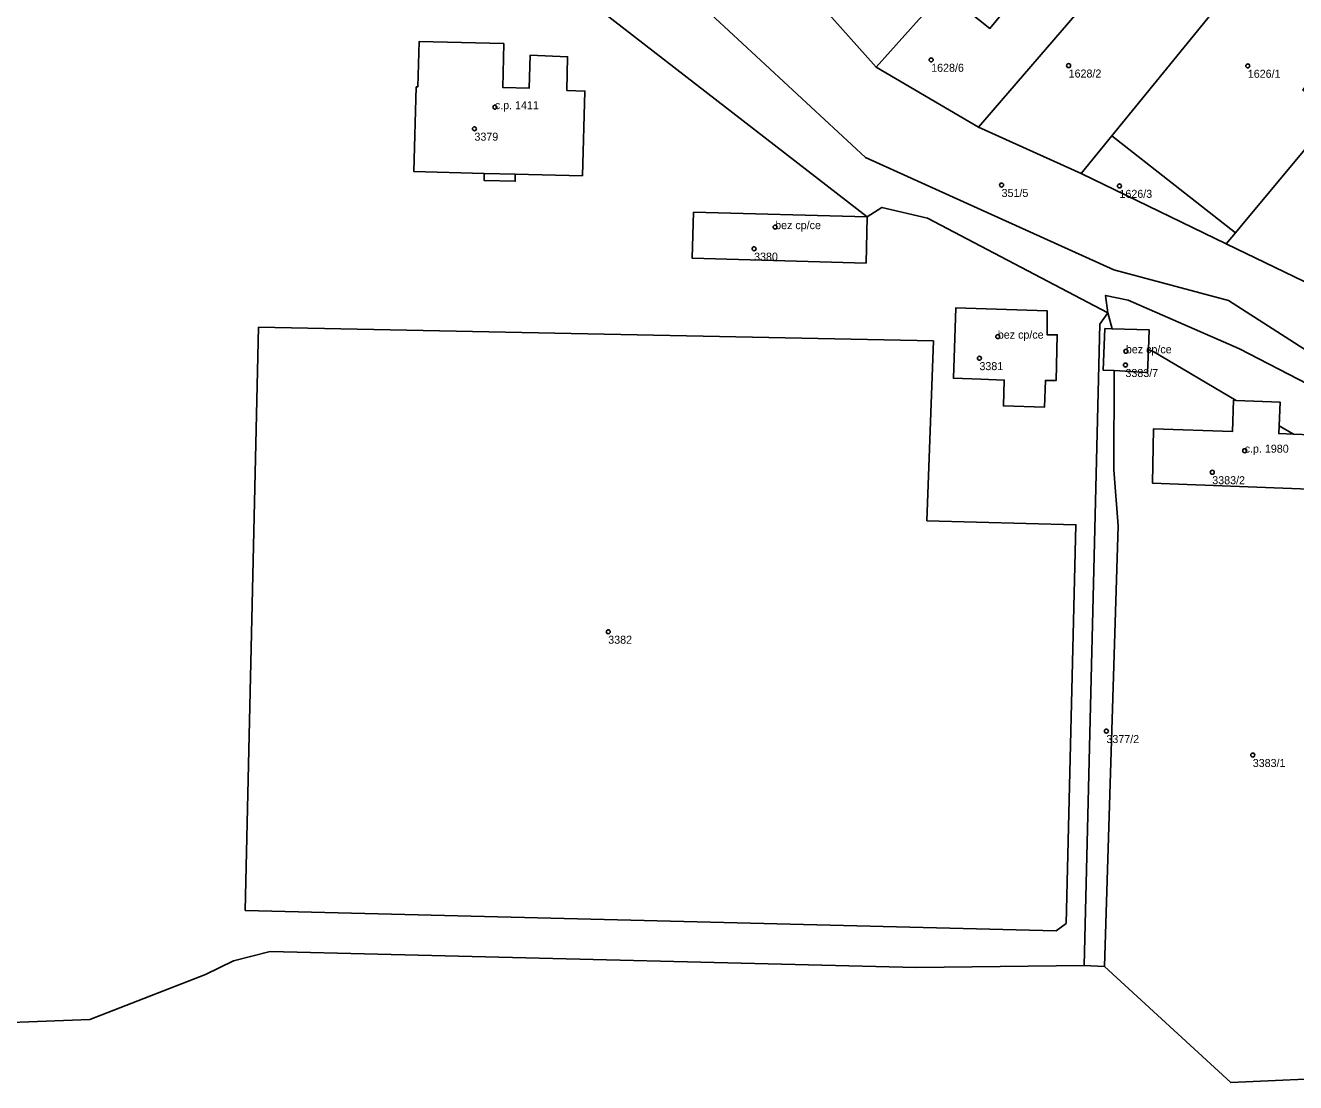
# Model space of a CAD drawing. Extents: x -878211 to -870363, y -1058464 to -1052522.
# Drawn here: x -875006.6 to -874847.9, y -1056026 to -1055893.9 of the extents above; entities that cross this region are included whole.
import ezdxf

# ---------------------------------------------------------------- set-up
doc = ezdxf.new("R2010")
doc.units = 0
for name, color, linetype in [('Definiční body', 7, 'Continuous'), ('Polygon budovy', 7, 'Continuous'), ('Polygon parcely', 7, 'Continuous')]:
    doc.layers.add(name, color=color, linetype=linetype)

msp = doc.modelspace()

# ---------------------------------------------------------------- linework, layer by layer
at = {"layer": 'Definiční body'}
for centre in [(-874893.43, -1055898.19994), (-874876.25, -1055898.91994), (-874853.86, -1055898.94994), (-874947.96, -1055904.10994), (-874950.51, -1055906.80994), (-874884.63, -1055913.83994), (-874869.9, -1055913.94994), (-874912.93, -1055919.09994), (-874915.56, -1055921.79994), (-874885.1, -1055932.77994), (-874869.1, -1055934.60994), (-874887.4, -1055935.47994), (-874869.15, -1055936.32994), (-874854.25, -1055947.02994), (-874858.3, -1055949.72994), (-874933.79, -1055969.65994), (-874871.53, -1055982.06994), (-874853.24, -1055985.05994)]:
    msp.add_circle(centre, 0.25, dxfattribs=at)
at = {"layer": 'Polygon budovy'}
for points in [[(-874957.79, -1055901.57), (-874958.09, -1055912.14), (-874949.3, -1055912.4), (-874945.42, -1055912.49), (-874937.01, -1055912.68), (-874936.7, -1055902.1), (-874938.96, -1055902.01), (-874938.86, -1055897.81), (-874943.55, -1055897.63), (-874943.66, -1055901.73), (-874946.98, -1055901.64), (-874946.84, -1055896.17), (-874957.43, -1055895.91), (-874957.59, -1055901.58)], [(-874923.3, -1055922.98), (-874901.56, -1055923.58), (-874901.43, -1055917.82), (-874923.12, -1055917.24)], [(-874890.64, -1055937.98), (-874887.24, -1055938.1), (-874884.3, -1055938.2), (-874884.41, -1055941.44), (-874879.25, -1055941.58), (-874879.16, -1055938.24), (-874877.8, -1055938.25), (-874877.68, -1055932.55), (-874878.95, -1055932.54), (-874878.92, -1055929.56), (-874890.36, -1055929.2)], [(-874866.28, -1055934.38), (-874866.17, -1055931.95), (-874870.82, -1055931.81), (-874871.72, -1055931.78), (-874871.94, -1055936.95), (-874870.56, -1055937.02), (-874866.4, -1055937.24)], [(-874849.94, -1055943.91), (-874849.8, -1055940.98), (-874855.3, -1055940.75), (-874855.66, -1055940.73), (-874855.78, -1055944.64), (-874865.64, -1055944.29), (-874865.78, -1055951.08), (-874842.94, -1055951.98), (-874842.87, -1055948.1), (-874842.81, -1055945.19), (-874848.15, -1055944.97), (-874849.99, -1055944.9)]]:
    msp.add_lwpolyline(points, close=True, dxfattribs=at)
at = {"layer": 'Polygon parcely'}
for points in [[(-874890.3, -1055849.31), (-874897.08, -1055856.23), (-874911.78, -1055871.39), (-874918.68, -1055878.5), (-874900.29, -1055899.1), (-874894.92, -1055893.1), (-874891.78, -1055889.74), (-874887.15, -1055883.85), (-874879.43, -1055874.72), (-874865.13, -1055858.11), (-874867.61, -1055855.06), (-874879.35, -1055838.06)], [(-874871.39, -1055887.67), (-874872.79, -1055886.45), (-874874.92, -1055884.64), (-874878.1, -1055888.64), (-874879.77, -1055887.31), (-874880.32, -1055885.51), (-874877.33, -1055882.1), (-874875.44, -1055879.29), (-874873.57, -1055880.95), (-874866.61, -1055872.86), (-874869.76, -1055870.16), (-874862.14, -1055860.96), (-874865.13, -1055858.11), (-874879.43, -1055874.72), (-874875.61, -1055877.72), (-874883.17, -1055886.65), (-874881.16, -1055888.23), (-874886.09, -1055894.28), (-874891.78, -1055889.74), (-874894.92, -1055893.1), (-874900.29, -1055899.1), (-874887.5, -1055906.62), (-874873.38, -1055890.18)], [(-874891.78, -1055889.74), (-874886.09, -1055894.28), (-874881.16, -1055888.23), (-874883.17, -1055886.65), (-874875.61, -1055877.72), (-874879.43, -1055874.72), (-874887.15, -1055883.85)], [(-874837.03, -1055897.28), (-874830.75, -1055889.28), (-874836.02, -1055884.7), (-874839.74, -1055881.79), (-874845.61, -1055876.7), (-874852.02, -1055884.56), (-874870.87, -1055907.7), (-874855.4, -1055919.81), (-874854.8, -1055919.09), (-874843.19, -1055905.13), (-874846.96, -1055901.95), (-874840.5, -1055894.36)], [(-874855.25, -1055881.95), (-874856.97, -1055881.04), (-874859.34, -1055883.76), (-874861.43, -1055883.03), (-874861.68, -1055883.31), (-874863.53, -1055881.74), (-874867.82, -1055886.75), (-874873.38, -1055890.18), (-874887.5, -1055906.62), (-874874.7, -1055912.41), (-874870.87, -1055907.7), (-874852.02, -1055884.56), (-874852.22, -1055884.4), (-874852.68, -1055884.99), (-874855.71, -1055882.54)], [(-874817.83, -1055902.14), (-874817.82, -1055897.84), (-874829.44, -1055889.34), (-874830.75, -1055889.28), (-874837.03, -1055897.28), (-874834.3, -1055899.57), (-874837.49, -1055903.39), (-874836.25, -1055904.43), (-874837.89, -1055906.36), (-874839.18, -1055905.29), (-874840.79, -1055907.16), (-874843.19, -1055905.13), (-874854.8, -1055919.09), (-874855.4, -1055919.81), (-874856.55, -1055921.19), (-874839.58, -1055929.39), (-874836.89, -1055925.94), (-874822.75, -1055907.85)], [(-874945.42, -1055912.49), (-874937.01, -1055912.68), (-874936.7, -1055902.1), (-874938.96, -1055902.01), (-874938.86, -1055897.81), (-874943.55, -1055897.63), (-874943.66, -1055901.73), (-874946.98, -1055901.64), (-874946.84, -1055896.17), (-874957.43, -1055895.91), (-874957.59, -1055901.58), (-874957.79, -1055901.57), (-874958.09, -1055912.14), (-874949.3, -1055912.4), (-874949.29, -1055913.29), (-874945.41, -1055913.37)], [(-874945.42, -1055912.49), (-874945.41, -1055913.37), (-874949.29, -1055913.29), (-874949.3, -1055912.4), (-874958.09, -1055912.14), (-874957.79, -1055901.57), (-874957.59, -1055901.58), (-874957.43, -1055895.91), (-874946.84, -1055896.17), (-874946.98, -1055901.64), (-874943.66, -1055901.73), (-874943.55, -1055897.63), (-874938.86, -1055897.81), (-874938.96, -1055902.01), (-874936.7, -1055902.1), (-874937.01, -1055912.68)], [(-874874.7, -1055912.41), (-874856.55, -1055921.19), (-874855.4, -1055919.81), (-874870.87, -1055907.7)], [(-874901.56, -1055923.58), (-874923.3, -1055922.98), (-874923.12, -1055917.24), (-874901.43, -1055917.82)], [(-874901.56, -1055923.58), (-874901.43, -1055917.82), (-874923.12, -1055917.24), (-874923.3, -1055922.98)], [(-874866.28, -1055934.38), (-874865.59, -1055934.66), (-874855.3, -1055940.75), (-874849.8, -1055940.98), (-874849.94, -1055943.91), (-874848.15, -1055944.97), (-874842.81, -1055945.19), (-874842.87, -1055948.1), (-874821.19, -1055960.91), (-874815.21, -1055965.67), (-874805.14, -1055973.45), (-874802.74, -1055969.57), (-874810.02, -1055963.72), (-874832.55, -1055947.39), (-874841.11, -1055941.85), (-874846.34, -1055938.7), (-874854.88, -1055934.32), (-874868.82, -1055928.24), (-874871.63, -1055927.64), (-874871.35, -1055929.79), (-874870.82, -1055931.81), (-874866.17, -1055931.95)], [(-874887.24, -1055938.1), (-874884.3, -1055938.2), (-874884.41, -1055941.44), (-874879.25, -1055941.58), (-874879.16, -1055938.24), (-874877.8, -1055938.25), (-874877.68, -1055932.55), (-874878.95, -1055932.54), (-874878.92, -1055929.56), (-874890.36, -1055929.2), (-874890.64, -1055937.98)], [(-874887.24, -1055938.1), (-874890.64, -1055937.98), (-874890.36, -1055929.2), (-874878.92, -1055929.56), (-874878.95, -1055932.54), (-874877.68, -1055932.55), (-874877.8, -1055938.25), (-874879.16, -1055938.24), (-874879.25, -1055941.58), (-874884.41, -1055941.44), (-874884.3, -1055938.2)], [(-874871.94, -1055936.95), (-874871.72, -1055931.78), (-874870.82, -1055931.81), (-874871.35, -1055929.79), (-874872.36, -1055931.21), (-874874.29, -1056011.37), (-874871.77, -1056011.48), (-874870.08, -1055956.4), (-874870.59, -1055949.41), (-874870.56, -1055937.02)], [(-874893.96, -1055955.78), (-874893.14, -1055933.31), (-874977.48, -1055931.6), (-874979.15, -1056004.47), (-874877.82, -1056007.04), (-874876.54, -1056006.09), (-874875.35, -1055956.28)], [(-874893.96, -1055955.78), (-874875.35, -1055956.28), (-874876.54, -1056006.09), (-874877.82, -1056007.04), (-874979.15, -1056004.47), (-874977.48, -1055931.6), (-874893.14, -1055933.31)], [(-874870.56, -1055937.02), (-874866.4, -1055937.24), (-874866.28, -1055934.38), (-874866.17, -1055931.95), (-874870.82, -1055931.81), (-874871.72, -1055931.78), (-874871.94, -1055936.95)], [(-874871.77, -1056011.48), (-874855.99, -1056025.98), (-874841.1, -1056025.29), (-874835.75, -1056019.9), (-874825.42, -1056006.28), (-874819.52, -1055995.58), (-874816.02, -1055990.06), (-874806.07, -1055974.94), (-874805.14, -1055973.45), (-874815.21, -1055965.67), (-874821.19, -1055960.91), (-874842.87, -1055948.1), (-874842.94, -1055951.98), (-874865.78, -1055951.08), (-874865.64, -1055944.29), (-874855.78, -1055944.64), (-874855.66, -1055940.73), (-874855.3, -1055940.75), (-874865.59, -1055934.66), (-874866.28, -1055934.38), (-874866.4, -1055937.24), (-874870.56, -1055937.02), (-874870.59, -1055949.41), (-874870.08, -1055956.4)], [(-874842.81, -1055945.19), (-874848.15, -1055944.97), (-874849.94, -1055943.91), (-874849.8, -1055940.98), (-874855.3, -1055940.75), (-874855.66, -1055940.73), (-874855.78, -1055944.64), (-874865.64, -1055944.29), (-874865.78, -1055951.08), (-874842.94, -1055951.98), (-874842.87, -1055948.1)]]:
    msp.add_lwpolyline(points, close=True, dxfattribs=at)
for points in [[(-875055.58, -1055870.85), (-875062.62, -1055895.94), (-875058.68, -1055897.12), (-875061.91, -1055908.73), (-875065.81, -1055907.59), (-875072.7, -1055932.34), (-875079.57, -1055954.29), (-875063.64, -1055969.91), (-875024.49, -1056005.41), (-875016.09, -1056018.75), (-874998.56, -1056018.11), (-874984.12, -1056012.48), (-874980.62, -1056010.78), (-874976.02, -1056009.61), (-874895.29, -1056011.59), (-874874.29, -1056011.37), (-874872.36, -1055931.21), (-874871.35, -1055929.79), (-874893.87, -1055917.98), (-874899.59, -1055916.64), (-874901.43, -1055917.82), (-874936.84, -1055890.36)], [(-874839.58, -1055929.39), (-874856.55, -1055921.19), (-874874.7, -1055912.41), (-874887.5, -1055906.62), (-874900.29, -1055899.1), (-874918.68, -1055878.5)], [(-874928.95, -1055885.02), (-874901.63, -1055910.41), (-874870.62, -1055924.45), (-874856.25, -1055928.25), (-874844.21, -1055936.03)], [(-874844.21, -1055936.03), (-874856.25, -1055928.25), (-874870.62, -1055924.45), (-874901.63, -1055910.41), (-874928.95, -1055885.02)], [(-874936.84, -1055890.36), (-874901.43, -1055917.82), (-874899.59, -1055916.64), (-874893.87, -1055917.98), (-874871.35, -1055929.79), (-874871.63, -1055927.64), (-874868.82, -1055928.24), (-874854.88, -1055934.32), (-874846.34, -1055938.7)], [(-874841.1, -1056025.29), (-874855.99, -1056025.98), (-874871.77, -1056011.48), (-874874.29, -1056011.37), (-874895.29, -1056011.59), (-874976.02, -1056009.61), (-874980.62, -1056010.78), (-874984.12, -1056012.48), (-874998.56, -1056018.11), (-875016.09, -1056018.75)]]:
    msp.add_lwpolyline(points, dxfattribs=at)

# ---------------------------------------------------------------- texts
at = {"layer": 'Definiční body'}
for s, p in [('1628/6', (-874893.43, -1055899.689)), ('1628/2', (-874876.25, -1055900.409)), ('1626/1', (-874853.86, -1055900.439)), ('c.p. 1411', (-874947.96, -1055904.36)), ('3379', (-874950.51, -1055908.299)), ('351/5', (-874884.63, -1055915.329)), ('1626/3', (-874869.9, -1055915.439)), ('bez cp/ce', (-874912.93, -1055919.35)), ('3380', (-874915.56, -1055923.289)), ('bez cp/ce', (-874885.1, -1055933.03)), ('bez cp/ce', (-874869.1, -1055934.86)), ('3381', (-874887.4, -1055936.969)), ('3383/7', (-874869.15, -1055937.819)), ('c.p. 1980', (-874854.25, -1055947.28)), ('3383/2', (-874858.3, -1055951.219)), ('3382', (-874933.79, -1055971.149)), ('3377/2', (-874871.53, -1055983.559)), ('3383/1', (-874853.24, -1055986.549))]:
    msp.add_text(s, height=0.999996, dxfattribs=at).set_placement(p)

doc.saveas('drawing.dxf')
